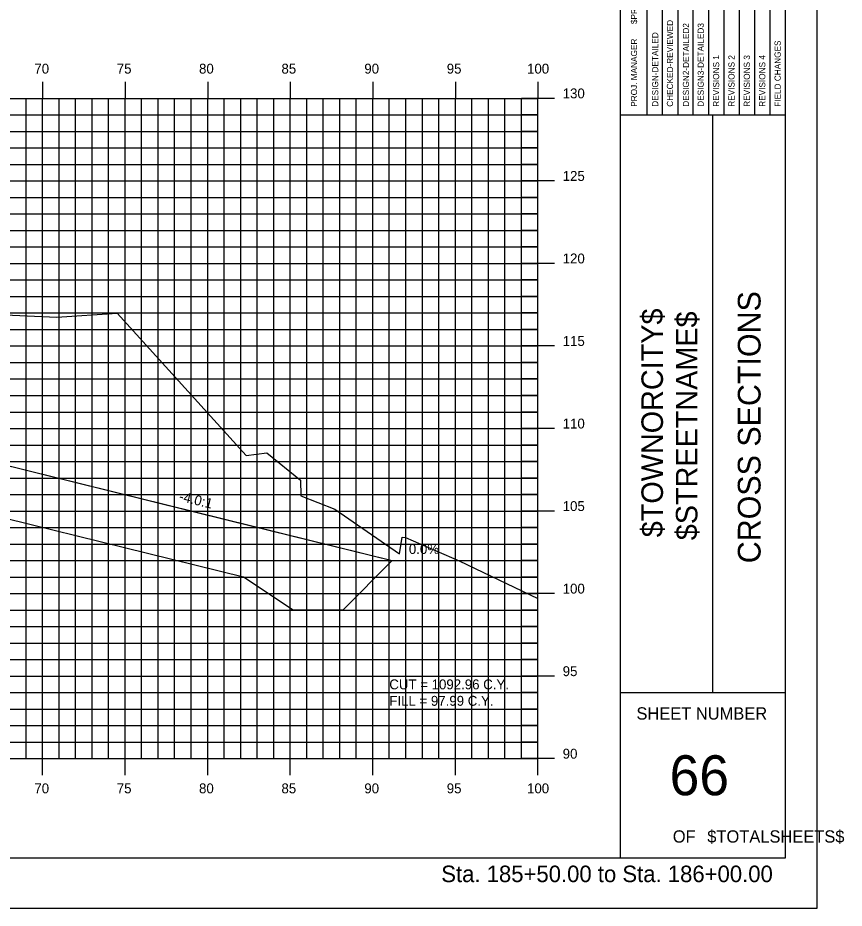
# Model space of a CAD drawing. Extents: x 850598 to 870284, y 366541 to 366651.
# Drawn here: x 860698.4 to 860748.5, y 366541.2 to 366595.1 of the extents above; entities that cross this region are included whole.
import ezdxf

# ---------------------------------------------------------------- set-up
doc = ezdxf.new("R2010")
doc.units = 0
for name, color, linetype in [('ANNOTATION', 7, 'Continuous'), ('BORDER', 7, 'Continuous'), ('D_Drainage_RipRap', 7, 'Continuous'), ('D_Roadway_Centerline', 7, 'Continuous'), ('D_Roadway_SlopeLines', 7, 'Continuous'), ('D_Text_Standard', 7, 'Continuous'), ('H_V ANNOTATION', 7, 'Continuous'), ('HIGHWAY_TITLE', 7, 'Continuous'), ('MAJOR', 7, 'Continuous'), ('MINOR', 7, 'Continuous'), ('PLOT BOUNDARY', 7, 'Continuous'), ('S_Roadway_Centerline', 7, 'Continuous')]:
    doc.layers.add(name, color=color, linetype=linetype)

msp = doc.modelspace()

# ---------------------------------------------------------------- linework, layer by layer
at = {"layer": 'BORDER'}
for p, q in [((860734.942, 366544.225), (860734.942, 366649.225)), ((860744.942, 366544.225), (860744.942, 366649.225)), ((860734.942, 366589.228), (860744.942, 366589.228)), ((860740.533, 366554.228), (860740.533, 366589.228)), ((860734.942, 366554.228), (860744.942, 366554.228)), ((860584.942, 366544.225), (860744.942, 366544.225))]:
    msp.add_line(p, q, dxfattribs=at)
for points in [[(860737.489, 366589.231), (860737.489, 366606.728)], [(860738.421, 366606.728), (860738.421, 366589.231)], [(860739.353, 366589.231), (860739.353, 366606.728)], [(860740.284, 366589.231), (860740.284, 366606.728)], [(860741.216, 366589.231), (860741.216, 366606.728)], [(860742.148, 366589.231), (860742.148, 366606.728)], [(860743.079, 366589.231), (860743.079, 366606.728)], [(860744.011, 366589.231), (860744.011, 366606.728)], [(860736.557, 366589.231), (860736.557, 366606.022)]]:
    msp.add_lwpolyline(points, dxfattribs=at)
at = {"layer": 'D_Drainage_RipRap'}
msp.add_lwpolyline([(860696.832, 366568.225), (860711.258, 366564.662), (860721.12, 366562.225), (860718.12, 366559.225), (860715.12, 366559.225), (860712.12, 366561.212), (860697.694, 366564.775), (860696.832, 366566.725), (860652.941, 366577.568), (860652.941, 366579.068)], close=True, dxfattribs=at)
at = {"layer": 'D_Roadway_Centerline'}
msp.add_lwpolyline([(860594.449, 366577.692), (860595.449, 366577.654), (860596.449, 366577.484), (860597.449, 366577.183), (860598.449, 366576.749), (860600.941, 366575.502), (860607.197, 366578.63), (860610.941, 366580.502), (860612.941, 366580.622), (860618.941, 366580.982), (860629.941, 366581.312), (860640.941, 366581.428), (860644.941, 366581.188), (860646.941, 366581.068), (860652.941, 366579.068), (860696.832, 366568.225), (860711.258, 366564.662), (860721.12, 366562.225), (860725.12, 366562.225)], dxfattribs=at)
at = {"layer": 'D_Roadway_SlopeLines'}
msp.add_lwpolyline([(860652.941, 366579.068), (860721.12, 366562.225), (860721.12, 366562.225)], dxfattribs=at)
at = {"layer": 'MAJOR'}
for p, q in [((860699.941, 366591.227), (860699.941, 366590.225)), ((860699.941, 366591.227), (860699.941, 366590.225)), ((860704.941, 366591.227), (860704.941, 366590.225)), ((860704.941, 366591.227), (860704.941, 366590.225)), ((860709.941, 366591.227), (860709.941, 366590.225)), ((860709.941, 366591.227), (860709.941, 366590.225)), ((860714.941, 366591.227), (860714.941, 366590.225)), ((860714.941, 366591.227), (860714.941, 366590.225)), ((860719.941, 366591.227), (860719.941, 366590.225)), ((860719.941, 366591.227), (860719.941, 366590.225)), ((860724.941, 366591.227), (860724.941, 366590.225)), ((860724.941, 366591.227), (860724.941, 366590.225)), ((860729.941, 366591.227), (860729.941, 366590.225)), ((860729.941, 366591.227), (860729.941, 366590.225)), ((860589.941, 366590.225), (860729.941, 366590.225)), ((860589.941, 366590.225), (860729.941, 366590.225)), ((860589.941, 366590.225), (860729.941, 366590.225)), ((860589.941, 366590.225), (860729.941, 366590.225)), ((860699.941, 366550.225), (860699.941, 366590.225)), ((860699.941, 366550.225), (860699.941, 366590.225)), ((860704.941, 366550.225), (860704.941, 366590.225)), ((860704.941, 366550.225), (860704.941, 366590.225)), ((860709.941, 366550.225), (860709.941, 366590.225)), ((860709.941, 366550.225), (860709.941, 366590.225)), ((860714.941, 366550.225), (860714.941, 366590.225)), ((860714.941, 366550.225), (860714.941, 366590.225)), ((860719.941, 366550.225), (860719.941, 366590.225)), ((860719.941, 366550.225), (860719.941, 366590.225)), ((860724.941, 366550.225), (860724.941, 366590.225)), ((860724.941, 366550.225), (860724.941, 366590.225)), ((860730.943, 366590.225), (860728.939, 366590.225)), ((860730.943, 366590.225), (860728.939, 366590.225)), ((860729.941, 366550.225), (860729.941, 366590.225)), ((860729.941, 366550.225), (860729.941, 366590.225)), ((860729.941, 366550.225), (860729.941, 366590.225)), ((860729.941, 366550.225), (860729.941, 366590.225)), ((860589.941, 366585.225), (860729.941, 366585.225)), ((860589.941, 366585.225), (860729.941, 366585.225)), ((860730.943, 366585.225), (860728.939, 366585.225)), ((860730.943, 366585.225), (860728.939, 366585.225)), ((860589.941, 366580.225), (860729.941, 366580.225)), ((860589.941, 366580.225), (860729.941, 366580.225)), ((860730.943, 366580.225), (860728.939, 366580.225)), ((860730.943, 366580.225), (860728.939, 366580.225)), ((860589.941, 366575.225), (860729.941, 366575.225)), ((860589.941, 366575.225), (860729.941, 366575.225)), ((860730.943, 366575.225), (860728.939, 366575.225)), ((860730.943, 366575.225), (860728.939, 366575.225)), ((860589.941, 366570.225), (860729.941, 366570.225)), ((860589.941, 366570.225), (860729.941, 366570.225)), ((860730.943, 366570.225), (860728.939, 366570.225)), ((860730.943, 366570.225), (860728.939, 366570.225)), ((860589.941, 366565.225), (860729.941, 366565.225)), ((860589.941, 366565.225), (860729.941, 366565.225)), ((860730.943, 366565.225), (860728.939, 366565.225)), ((860730.943, 366565.225), (860728.939, 366565.225)), ((860589.941, 366560.225), (860729.941, 366560.225)), ((860589.941, 366560.225), (860729.941, 366560.225)), ((860730.943, 366560.225), (860728.939, 366560.225)), ((860730.943, 366560.225), (860728.939, 366560.225)), ((860589.941, 366555.225), (860729.941, 366555.225)), ((860589.941, 366555.225), (860729.941, 366555.225)), ((860730.943, 366555.225), (860728.939, 366555.225)), ((860730.943, 366555.225), (860728.939, 366555.225)), ((860589.941, 366550.225), (860729.941, 366550.225)), ((860589.941, 366550.225), (860729.941, 366550.225)), ((860589.941, 366550.225), (860729.941, 366550.225)), ((860589.941, 366550.225), (860729.941, 366550.225)), ((860699.941, 366549.223), (860699.941, 366550.225)), ((860699.941, 366549.223), (860699.941, 366550.225)), ((860704.941, 366549.223), (860704.941, 366550.225)), ((860704.941, 366549.223), (860704.941, 366550.225)), ((860709.941, 366549.223), (860709.941, 366550.225)), ((860709.941, 366549.223), (860709.941, 366550.225)), ((860714.941, 366549.223), (860714.941, 366550.225)), ((860714.941, 366549.223), (860714.941, 366550.225)), ((860719.941, 366549.223), (860719.941, 366550.225)), ((860719.941, 366549.223), (860719.941, 366550.225)), ((860724.941, 366549.223), (860724.941, 366550.225)), ((860724.941, 366549.223), (860724.941, 366550.225)), ((860730.943, 366550.225), (860728.939, 366550.225)), ((860730.943, 366550.225), (860728.939, 366550.225)), ((860729.941, 366549.223), (860729.941, 366550.225)), ((860729.941, 366549.223), (860729.941, 366550.225))]:
    msp.add_line(p, q, dxfattribs=at)
at = {"layer": 'MINOR'}
for p, q in [((860698.941, 366550.225), (860698.941, 366590.225)), ((860698.941, 366550.225), (860698.941, 366590.225)), ((860700.941, 366550.225), (860700.941, 366590.225)), ((860700.941, 366550.225), (860700.941, 366590.225)), ((860701.941, 366550.225), (860701.941, 366590.225)), ((860701.941, 366550.225), (860701.941, 366590.225)), ((860702.941, 366550.225), (860702.941, 366590.225)), ((860702.941, 366550.225), (860702.941, 366590.225)), ((860703.941, 366550.225), (860703.941, 366590.225)), ((860703.941, 366550.225), (860703.941, 366590.225)), ((860705.941, 366550.225), (860705.941, 366590.225)), ((860705.941, 366550.225), (860705.941, 366590.225)), ((860706.941, 366550.225), (860706.941, 366590.225)), ((860706.941, 366550.225), (860706.941, 366590.225)), ((860707.941, 366550.225), (860707.941, 366590.225)), ((860707.941, 366550.225), (860707.941, 366590.225)), ((860708.941, 366550.225), (860708.941, 366590.225)), ((860708.941, 366550.225), (860708.941, 366590.225)), ((860710.941, 366550.225), (860710.941, 366590.225)), ((860710.941, 366550.225), (860710.941, 366590.225)), ((860711.941, 366550.225), (860711.941, 366590.225)), ((860711.941, 366550.225), (860711.941, 366590.225)), ((860712.941, 366550.225), (860712.941, 366590.225)), ((860712.941, 366550.225), (860712.941, 366590.225)), ((860713.941, 366550.225), (860713.941, 366590.225)), ((860713.941, 366550.225), (860713.941, 366590.225)), ((860715.941, 366550.225), (860715.941, 366590.225)), ((860715.941, 366550.225), (860715.941, 366590.225)), ((860716.941, 366550.225), (860716.941, 366590.225)), ((860716.941, 366550.225), (860716.941, 366590.225)), ((860717.941, 366550.225), (860717.941, 366590.225)), ((860717.941, 366550.225), (860717.941, 366590.225)), ((860718.941, 366550.225), (860718.941, 366590.225)), ((860718.941, 366550.225), (860718.941, 366590.225)), ((860720.941, 366550.225), (860720.941, 366590.225)), ((860720.941, 366550.225), (860720.941, 366590.225)), ((860721.941, 366550.225), (860721.941, 366590.225)), ((860721.941, 366550.225), (860721.941, 366590.225)), ((860722.941, 366550.225), (860722.941, 366590.225)), ((860722.941, 366550.225), (860722.941, 366590.225)), ((860723.941, 366550.225), (860723.941, 366590.225)), ((860723.941, 366550.225), (860723.941, 366590.225)), ((860725.941, 366550.225), (860725.941, 366590.225)), ((860725.941, 366550.225), (860725.941, 366590.225)), ((860726.941, 366550.225), (860726.941, 366590.225)), ((860726.941, 366550.225), (860726.941, 366590.225)), ((860727.941, 366550.225), (860727.941, 366590.225)), ((860727.941, 366550.225), (860727.941, 366590.225)), ((860728.941, 366550.225), (860728.941, 366590.225)), ((860728.941, 366550.225), (860728.941, 366590.225)), ((860589.941, 366589.225), (860729.941, 366589.225)), ((860589.941, 366589.225), (860729.941, 366589.225)), ((860729.941, 366589.225), (860728.939, 366589.225)), ((860729.941, 366589.225), (860728.939, 366589.225)), ((860589.941, 366588.225), (860729.941, 366588.225)), ((860589.941, 366588.225), (860729.941, 366588.225)), ((860729.941, 366588.225), (860728.939, 366588.225)), ((860729.941, 366588.225), (860728.939, 366588.225)), ((860589.941, 366587.225), (860729.941, 366587.225)), ((860589.941, 366587.225), (860729.941, 366587.225)), ((860729.941, 366587.225), (860728.939, 366587.225)), ((860729.941, 366587.225), (860728.939, 366587.225)), ((860589.941, 366586.225), (860729.941, 366586.225)), ((860589.941, 366586.225), (860729.941, 366586.225)), ((860729.941, 366586.225), (860728.939, 366586.225)), ((860729.941, 366586.225), (860728.939, 366586.225)), ((860589.941, 366584.225), (860729.941, 366584.225)), ((860589.941, 366584.225), (860729.941, 366584.225)), ((860729.941, 366584.225), (860728.939, 366584.225)), ((860729.941, 366584.225), (860728.939, 366584.225)), ((860589.941, 366583.225), (860729.941, 366583.225)), ((860589.941, 366583.225), (860729.941, 366583.225)), ((860729.941, 366583.225), (860728.939, 366583.225)), ((860729.941, 366583.225), (860728.939, 366583.225)), ((860589.941, 366582.225), (860729.941, 366582.225)), ((860589.941, 366582.225), (860729.941, 366582.225)), ((860729.941, 366582.225), (860728.939, 366582.225)), ((860729.941, 366582.225), (860728.939, 366582.225)), ((860589.941, 366581.225), (860729.941, 366581.225)), ((860589.941, 366581.225), (860729.941, 366581.225)), ((860729.941, 366581.225), (860728.939, 366581.225)), ((860729.941, 366581.225), (860728.939, 366581.225)), ((860589.941, 366579.225), (860729.941, 366579.225)), ((860589.941, 366579.225), (860729.941, 366579.225)), ((860729.941, 366579.225), (860728.939, 366579.225)), ((860729.941, 366579.225), (860728.939, 366579.225)), ((860589.941, 366578.225), (860729.941, 366578.225)), ((860589.941, 366578.225), (860729.941, 366578.225)), ((860729.941, 366578.225), (860728.939, 366578.225)), ((860729.941, 366578.225), (860728.939, 366578.225)), ((860589.941, 366577.225), (860729.941, 366577.225)), ((860589.941, 366577.225), (860729.941, 366577.225)), ((860729.941, 366577.225), (860728.939, 366577.225)), ((860729.941, 366577.225), (860728.939, 366577.225)), ((860589.941, 366576.225), (860729.941, 366576.225)), ((860589.941, 366576.225), (860729.941, 366576.225)), ((860729.941, 366576.225), (860728.939, 366576.225)), ((860729.941, 366576.225), (860728.939, 366576.225)), ((860589.941, 366574.225), (860729.941, 366574.225)), ((860589.941, 366574.225), (860729.941, 366574.225)), ((860729.941, 366574.225), (860728.939, 366574.225)), ((860729.941, 366574.225), (860728.939, 366574.225)), ((860589.941, 366573.225), (860729.941, 366573.225)), ((860589.941, 366573.225), (860729.941, 366573.225)), ((860729.941, 366573.225), (860728.939, 366573.225)), ((860729.941, 366573.225), (860728.939, 366573.225)), ((860589.941, 366572.225), (860729.941, 366572.225)), ((860589.941, 366572.225), (860729.941, 366572.225)), ((860729.941, 366572.225), (860728.939, 366572.225)), ((860729.941, 366572.225), (860728.939, 366572.225)), ((860589.941, 366571.225), (860729.941, 366571.225)), ((860589.941, 366571.225), (860729.941, 366571.225)), ((860729.941, 366571.225), (860728.939, 366571.225)), ((860729.941, 366571.225), (860728.939, 366571.225)), ((860589.941, 366569.225), (860729.941, 366569.225)), ((860589.941, 366569.225), (860729.941, 366569.225)), ((860729.941, 366569.225), (860728.939, 366569.225)), ((860729.941, 366569.225), (860728.939, 366569.225)), ((860589.941, 366568.225), (860729.941, 366568.225)), ((860589.941, 366568.225), (860729.941, 366568.225)), ((860729.941, 366568.225), (860728.939, 366568.225)), ((860729.941, 366568.225), (860728.939, 366568.225)), ((860589.941, 366567.225), (860729.941, 366567.225)), ((860589.941, 366567.225), (860729.941, 366567.225)), ((860729.941, 366567.225), (860728.939, 366567.225)), ((860729.941, 366567.225), (860728.939, 366567.225)), ((860589.941, 366566.225), (860729.941, 366566.225)), ((860589.941, 366566.225), (860729.941, 366566.225)), ((860729.941, 366566.225), (860728.939, 366566.225)), ((860729.941, 366566.225), (860728.939, 366566.225)), ((860589.941, 366564.225), (860729.941, 366564.225)), ((860589.941, 366564.225), (860729.941, 366564.225)), ((860729.941, 366564.225), (860728.939, 366564.225)), ((860729.941, 366564.225), (860728.939, 366564.225)), ((860589.941, 366563.225), (860729.941, 366563.225)), ((860589.941, 366563.225), (860729.941, 366563.225)), ((860729.941, 366563.225), (860728.939, 366563.225)), ((860729.941, 366563.225), (860728.939, 366563.225)), ((860589.941, 366562.225), (860729.941, 366562.225)), ((860589.941, 366562.225), (860729.941, 366562.225)), ((860729.941, 366562.225), (860728.939, 366562.225)), ((860729.941, 366562.225), (860728.939, 366562.225)), ((860589.941, 366561.225), (860729.941, 366561.225)), ((860589.941, 366561.225), (860729.941, 366561.225)), ((860729.941, 366561.225), (860728.939, 366561.225)), ((860729.941, 366561.225), (860728.939, 366561.225)), ((860589.941, 366559.225), (860729.941, 366559.225)), ((860589.941, 366559.225), (860729.941, 366559.225)), ((860729.941, 366559.225), (860728.939, 366559.225)), ((860729.941, 366559.225), (860728.939, 366559.225)), ((860589.941, 366558.225), (860729.941, 366558.225)), ((860589.941, 366558.225), (860729.941, 366558.225)), ((860729.941, 366558.225), (860728.939, 366558.225)), ((860729.941, 366558.225), (860728.939, 366558.225)), ((860589.941, 366557.225), (860729.941, 366557.225)), ((860589.941, 366557.225), (860729.941, 366557.225)), ((860729.941, 366557.225), (860728.939, 366557.225)), ((860729.941, 366557.225), (860728.939, 366557.225)), ((860589.941, 366556.225), (860729.941, 366556.225)), ((860589.941, 366556.225), (860729.941, 366556.225)), ((860729.941, 366556.225), (860728.939, 366556.225)), ((860729.941, 366556.225), (860728.939, 366556.225)), ((860589.941, 366554.225), (860729.941, 366554.225)), ((860589.941, 366554.225), (860729.941, 366554.225)), ((860729.941, 366554.225), (860728.939, 366554.225)), ((860729.941, 366554.225), (860728.939, 366554.225)), ((860589.941, 366553.225), (860729.941, 366553.225)), ((860589.941, 366553.225), (860729.941, 366553.225)), ((860729.941, 366553.225), (860728.939, 366553.225)), ((860729.941, 366553.225), (860728.939, 366553.225)), ((860589.941, 366552.225), (860729.941, 366552.225)), ((860589.941, 366552.225), (860729.941, 366552.225)), ((860729.941, 366552.225), (860728.939, 366552.225)), ((860729.941, 366552.225), (860728.939, 366552.225)), ((860589.941, 366551.225), (860729.941, 366551.225)), ((860589.941, 366551.225), (860729.941, 366551.225)), ((860729.941, 366551.225), (860728.939, 366551.225)), ((860729.941, 366551.225), (860728.939, 366551.225))]:
    msp.add_line(p, q, dxfattribs=at)
at = {"layer": 'PLOT BOUNDARY'}
msp.add_lwpolyline([(860576.848, 366541.166), (860746.848, 366541.166), (860746.848, 366651.166), (860576.848, 366651.166)], close=True, dxfattribs=at)
at = {"layer": 'S_Roadway_Centerline'}
msp.add_lwpolyline([(860645.21, 366580.036), (860654.325, 366580.243), (860656.213, 366580.19), (860665.218, 366579.844), (860665.88, 366579.784), (860678.883, 366578.9), (860679.477, 366578.822), (860681.224, 366578.547), (860683.29, 366578.146), (860686.509, 366578.024), (860694.065, 366577.275), (860700.802, 366576.97), (860704.45, 366577.205), (860712.269, 366568.599), (860713.527, 366568.742), (860715.563, 366567.103), (860715.578, 366566.144), (860717.649, 366565.339), (860721.557, 366562.625), (860721.727, 366563.636), (860721.919, 366563.622), (860725.17, 366562.204), (860729.941, 366559.928)], dxfattribs=at)

# ---------------------------------------------------------------- texts
at = {"layer": 'ANNOTATION'}
msp.add_text('-4.0:1', height=0.6, rotation=346.1238, dxfattribs=at).set_placement((860708.165, 366565.856))
msp.add_text('0.0%', height=0.6, dxfattribs=at).set_placement((860722.125, 366562.625))
at = {"layer": 'BORDER'}
for s, height, rotation, p in [('$PROJMANAGER$', 0.37275, 90, (860735.946, 366594.723)), ('CHECKED-REVIEWED', 0.37275, 90, (860738.123, 366589.716)), ('DESIGN2-DETAILED2', 0.37275, 90, (860739.092, 366589.716)), ('DESIGN3-DETAILED3', 0.37275, 90, (860739.986, 366589.716)), ('PROJ. MANAGER', 0.37275, 90, (860735.946, 366589.716)), ('DESIGN-DETAILED', 0.37275, 90, (860737.228, 366589.716)), ('FIELD CHANGES', 0.37275, 90, (860744.644, 366589.716)), ('REVISIONS 1', 0.37275, 90, (860740.918, 366589.716)), ('REVISIONS 2', 0.37275, 90, (860741.849, 366589.716)), ('REVISIONS 3', 0.37275, 90, (860742.781, 366589.716)), ('REVISIONS 4', 0.37275, 90, (860743.713, 366589.716)), ('CROSS SECTIONS', 1.37787, 90, (860743.426, 366562.062)), ('SHEET NUMBER', 0.74527, 360, (860735.907, 366552.592)), ('66', 2.4194, 360, (860737.917, 366548.008)), ('OF', 0.7453, 360, (860738.109, 366545.138)), ('$TOTALSHEETS$', 0.74527, 360, (860740.198, 366545.138))]:
    msp.add_text(s, height=height, rotation=rotation, dxfattribs=at).set_placement(p)
at = {"layer": 'D_Text_Standard'}
for s, p in [('CUT = 1092.96 C.Y.', (860720.941, 366554.425)), ('FILL = 97.99 C.Y.', (860720.941, 366553.429))]:
    msp.add_text(s, height=0.6, dxfattribs=at).set_placement(p)
at = {"layer": 'H_V ANNOTATION'}
for s, height, p in [('70', 0.6, (860699.444, 366591.725)), ('75', 0.6, (860704.436, 366591.725)), ('80', 0.6, (860709.417, 366591.725)), ('85', 0.6, (860714.409, 366591.725)), ('90', 0.6, (860719.428, 366591.725)), ('95', 0.6, (860724.42, 366591.725)), ('100', 0.6, (860729.283, 366591.725)), ('130', 0.6, (860731.441, 366590.225)), ('125', 0.6, (860731.441, 366585.225)), ('120', 0.6, (860731.441, 366580.225)), ('115', 0.6, (860731.441, 366575.225)), ('110', 0.6, (860731.441, 366570.225)), ('105', 0.6, (860731.441, 366565.225)), ('100', 0.6, (860731.441, 366560.225)), ('95', 0.6, (860731.441, 366555.225)), ('90', 0.6, (860731.441, 366550.225)), ('70', 0.6, (860699.444, 366548.125)), ('75', 0.6, (860704.436, 366548.125)), ('80', 0.6, (860709.417, 366548.125)), ('85', 0.6, (860714.409, 366548.125)), ('90', 0.6, (860719.428, 366548.125)), ('95', 0.6, (860724.42, 366548.125)), ('100', 0.6, (860729.283, 366548.125)), ('Sta. 185+50.00 to Sta. 186+00.00', 1.0002, (860724.087, 366542.745))]:
    msp.add_text(s, height=height, dxfattribs=at).set_placement(p)
at = {"layer": 'HIGHWAY_TITLE'}
for s, p in [('$TOWNORCITY$', (860737.514, 366563.637)), ('$STREETNAME$', (860739.601, 366563.457))]:
    msp.add_text(s, height=1.30428, rotation=90, dxfattribs=at).set_placement(p)

doc.saveas('drawing.dxf')
